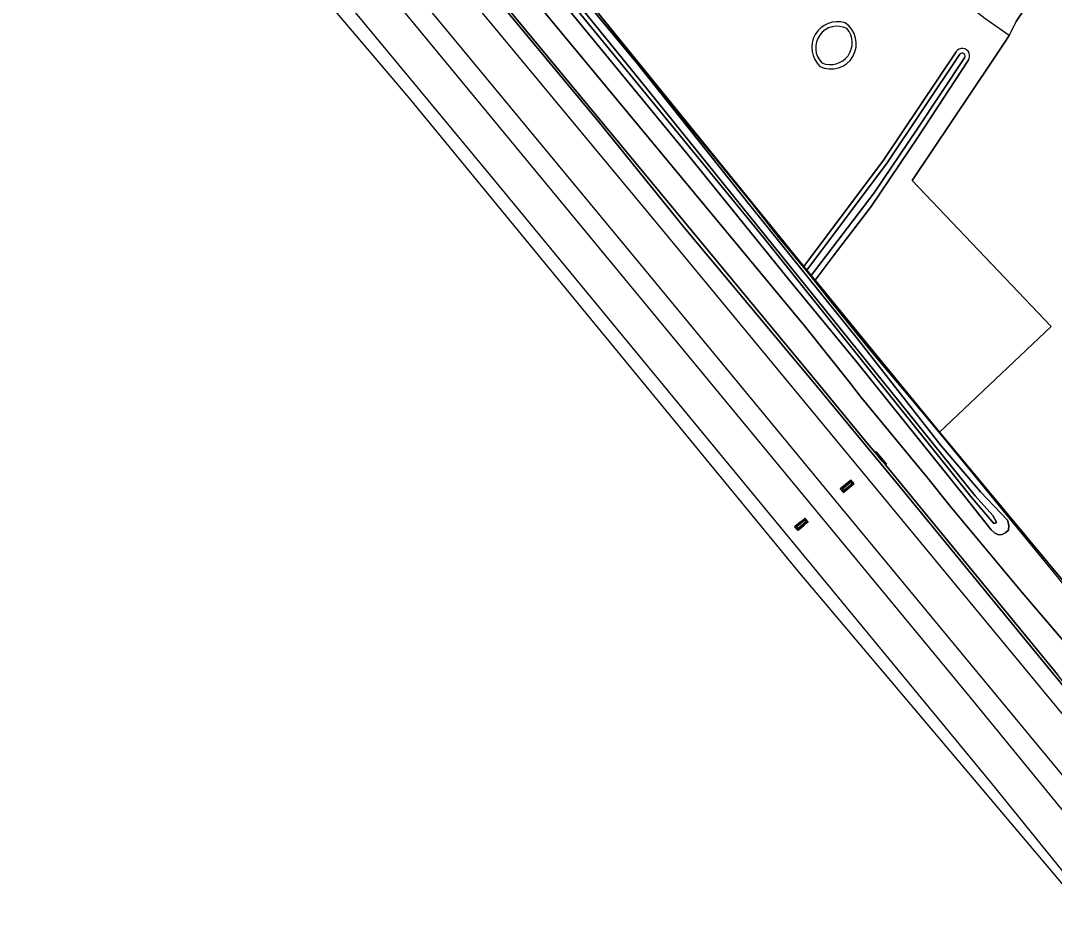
# Model space of a CAD drawing. Extents: x 158132 to 159664, y 385256 to 387218.
# Drawn here: x 158709.7 to 158916.2, y 385692.7 to 385874 of the extents above; entities that cross this region are included whole.
import ezdxf

# ---------------------------------------------------------------- set-up
doc = ezdxf.new("R2010")
doc.units = 0
for name, color, linetype in [('IMGEO_Erf', 7, 'Continuous'), ('IMGEO_Gemengd_bos', 7, 'Continuous'), ('IMGEO_Grasland_overig', 7, 'Continuous'), ('IMGEO_Greppel_droge_sloot', 7, 'Continuous'), ('IMGEO_Hek', 7, 'Continuous'), ('IMGEO_Meer_plas_ven_vijver', 7, 'Continuous'), ('IMGEO_Muur', 7, 'Continuous'), ('IMGEO_Oever', 7, 'Continuous'), ('IMGEO_Spoor', 7, 'Continuous'), ('IMGEO_Spoorbaan_halfverhard', 7, 'Continuous'), ('IMGEO_Terreindeel_gesloten', 7, 'Continuous'), ('IMGEO_Terreindeel_zand', 7, 'Continuous'), ('IMGEO_Waterloop', 7, 'Continuous')]:
    doc.layers.add(name, color=color, linetype=linetype)

msp = doc.modelspace()

# ---------------------------------------------------------------- linework, layer by layer
at = {"layer": 'IMGEO_Erf'}
msp.add_lwpolyline([(158932.07, 385908.86), (158908.62, 385873.86), (158907.24, 385871.01), (158906.36, 385869.7), (158903.84, 385865.93), (158887.87, 385842.1), (158915.63, 385812.94), (158893.29, 385791.82), (158928.04, 385750), (158929.58, 385748.15), (158931.8, 385750), (158934.69, 385752.42), (158936.69, 385750), (158959.74, 385722.26), (158960.7, 385721.13), (158972.66, 385706.93), (159004.39, 385754.5), (159001.72, 385765.38), (159018.49, 385788.89), (158999.83, 385809.57), (159012.02, 385820.99), (159032.5, 385840.15), (159049.28, 385821.74), (159069.43, 385851.76)], dxfattribs=at)
at = {"layer": 'IMGEO_Gemengd_bos'}
for points in [[(158660.71, 386070.41), (158715.27, 386004.91), (158758.18, 385953.31), (158764.35, 385945.49), (158784.33, 385925.19), (158790.3, 385918.14), (158825.48, 385875), (158866.23, 385824.88), (158882.14, 385846.12), (158896.65, 385867.8)], [(158899.02, 385866.07), (158889.02, 385850.8), (158879.65, 385836.9), (158872.05, 385826.99), (158868.43, 385822.18), (158879.43, 385808.74), (158893.29, 385791.82), (158915.63, 385812.94), (158887.87, 385842.1), (158903.84, 385865.93), (158906.36, 385869.7), (158907.24, 385871.01), (158908.62, 385873.86), (158932.07, 385908.86), (158950.18, 385917.14), (158998.15, 385961.05), (159000, 385959.04), (159072.96, 385880.17)]]:
    msp.add_lwpolyline(points, dxfattribs=at)
for centre, radius, start, end in [((158872.93, 385868.64), 5.15, 73.124, 227.1156), ((158871.65, 385869.37), 5.03, 243.7472, 56.4924), ((158897.86, 385866.97), 1.47, 322.0325, 145.2815)]:
    msp.add_arc(centre, radius, start, end, dxfattribs=at)
at = {"layer": 'IMGEO_Grasland_overig'}
for points in [[(158755.94, 385938.26), (158869.39, 385801.12), (158878.87, 385789.65), (158880.46, 385787.73), (158880.65, 385787.89), (158881.29, 385787.12), (158882.06, 385786.2), (158882.7, 385785.43), (158882.5, 385785.27), (158885.26, 385781.94), (158916.87, 385743.41)], [(158810.64, 385892.33), (158832.94, 385865.4), (158855.66, 385836.83), (158876.94, 385810.46), (158893.64, 385789.08), (158901.48, 385779.88), (158906.86, 385774.23), (158907.19, 385773.22), (158907.08, 385772.27), (158906.54, 385771.79), (158905.82, 385771.35), (158905.12, 385771.33), (158904.32, 385771.72), (158903.64, 385772.34), (158899.08, 385778.05), (158876.51, 385806.13), (158863.13, 385822.4), (158842.9, 385847.38), (158815.8, 385880.41)], [(158813.32, 385876.97), (158866.32, 385813.04), (158875.55, 385801.55), (158877.43, 385798.99), (158890.98, 385782.66), (158895.43, 385777.05), (158909.76, 385759.85), (158921.92, 385745.65)], [(158921.92, 385745.65), (158909.76, 385759.85), (158895.43, 385777.05), (158890.98, 385782.66), (158877.43, 385798.99), (158875.55, 385801.55), (158866.32, 385813.04), (158813.32, 385876.97)], [(158928.04, 385750), (158893.29, 385791.82), (158879.43, 385808.74), (158868.43, 385822.18), (158868.25, 385822.39), (158867.68, 385823.09), (158866.8, 385824.18), (158866.23, 385824.88), (158825.48, 385875)]]:
    msp.add_lwpolyline(points, dxfattribs=at)
at = {"layer": 'IMGEO_Greppel_droge_sloot'}
msp.add_lwpolyline([(158699.17, 386017.97), (158741.45, 385967.25), (158751.91, 385954.6), (158764.66, 385940.38), (158782.46, 385923.2), (158795.61, 385907.36), (158808.97, 385890.76), (158858.14, 385830.66), (158899.85, 385778.63), (158904.14, 385773.6), (158904.43, 385773.65), (158904.72, 385773.85), (158903.99, 385775.15), (158900.43, 385779.08), (158833.55, 385861.98), (158787.5, 385918.79), (158780.43, 385926.7), (158764.69, 385942.03), (158752.99, 385955.57), (158723.66, 385990.04), (158682.05, 386039.42)], dxfattribs=at)
at = {"layer": 'IMGEO_Hek'}
for points in [[(158866.8, 385824.18), (158825.48, 385875), (158790.3, 385918.14), (158784.33, 385925.19), (158764.35, 385945.49), (158758.18, 385953.31), (158715.27, 386004.91), (158521.07, 386238.05), (158475.65, 386292.45), (158318.62, 386482.31), (158312.42, 386492.11)], [(158907.24, 385871.01), (158908.62, 385873.86), (158932.07, 385908.86), (158950.18, 385917.14), (158998.15, 385961.05), (159000, 385959.04)], [(158907.24, 385871.01), (158902.34, 385874.45), (158872.66, 385897.68)], [(158893.43, 385791.54), (158885.97, 385800.45), (158880.23, 385807.25), (158871.93, 385817.53), (158867.47, 385823.16), (158861.25, 385830.64), (158855.87, 385837.48), (158839.23, 385857.9), (158832.76, 385865.94), (158825.53, 385875.05)], [(158906.36, 385869.7), (158907.24, 385871.01)], [(158893.29, 385791.82), (158915.63, 385812.94), (158887.87, 385842.1), (158903.84, 385865.93)], [(158867.68, 385823.09), (158866.8, 385824.18)], [(158893.29, 385791.82), (158867.68, 385823.09)], [(158928.04, 385750), (158893.29, 385791.82)], [(158962.46, 385692.22), (158966.65, 385698.25), (158972.27, 385706.81), (158970.71, 385708.7), (158967.57, 385712.53), (158963.6, 385717.37), (158960.36, 385721.23), (158941.08, 385744.42), (158934.61, 385752.33), (158929.15, 385747.79), (158927.4, 385749.99), (158922.76, 385755.66), (158916.28, 385763.67), (158904.84, 385777.67), (158898.32, 385785.62), (158893.43, 385791.54)]]:
    msp.add_lwpolyline(points, dxfattribs=at)
at = {"layer": 'IMGEO_Meer_plas_ven_vijver'}
for centre, radius, start, end in [((158872.84, 385868.6), 4.29, 62.8169, 225.0906), ((158871.51, 385869.57), 4.36, 247.0729, 40.8346)]:
    msp.add_arc(centre, radius, start, end, dxfattribs=at)
at = {"layer": 'IMGEO_Muur'}
msp.add_lwpolyline([(158881.1, 385786.96), (158881.87, 385786.04), (158882.5, 385785.27), (158882.7, 385785.43), (158882.06, 385786.2), (158881.29, 385787.12), (158880.65, 385787.89), (158880.46, 385787.73)], close=True, dxfattribs=at)
at = {"layer": 'IMGEO_Oever'}
for points in [[(158682.05, 386039.42), (158723.66, 385990.04), (158752.99, 385955.57), (158764.69, 385942.03), (158780.43, 385926.7), (158787.5, 385918.79), (158833.55, 385861.98), (158900.43, 385779.08), (158903.99, 385775.15), (158904.72, 385773.85), (158904.43, 385773.65), (158904.14, 385773.6), (158899.85, 385778.63), (158858.14, 385830.66), (158808.97, 385890.76), (158795.61, 385907.36), (158782.46, 385923.2), (158764.66, 385940.38), (158751.91, 385954.6), (158741.45, 385967.25), (158699.17, 386017.97)], [(158815.8, 385880.41), (158842.9, 385847.38), (158863.13, 385822.4), (158876.51, 385806.13), (158899.08, 385778.05), (158903.64, 385772.34), (158904.32, 385771.72), (158905.12, 385771.33), (158905.82, 385771.35), (158906.54, 385771.79), (158907.08, 385772.27), (158907.19, 385773.22), (158906.86, 385774.23), (158901.48, 385779.88), (158893.64, 385789.08), (158876.94, 385810.46), (158855.66, 385836.83), (158832.94, 385865.4), (158810.64, 385892.33)], [(158896.65, 385867.8), (158882.14, 385846.12), (158866.23, 385824.88), (158866.8, 385824.18), (158882.85, 385845.61), (158897.37, 385867.3)], [(158898.3, 385866.57), (158888.87, 385852.3), (158880.27, 385839.61), (158867.68, 385823.09), (158868.25, 385822.39), (158868.43, 385822.18), (158872.05, 385826.99), (158879.65, 385836.9), (158889.02, 385850.8), (158899.02, 385866.07)]]:
    msp.add_lwpolyline(points, dxfattribs=at)
for centre, radius, start, end in [((158872.93, 385868.64), 5.15, 73.124, 227.1156), ((158872.84, 385868.6), 4.29, 62.8169, 225.0906), ((158871.65, 385869.37), 5.03, 243.7472, 56.4924), ((158871.51, 385869.57), 4.36, 247.0729, 40.8346), ((158897.86, 385866.97), 1.47, 322.0325, 145.2815), ((158897.83, 385866.93), 0.591, 322.4234, 141.7246)]:
    msp.add_arc(centre, radius, start, end, dxfattribs=at)
at = {"layer": 'IMGEO_Spoor'}
for points in [[(158183.23, 386593.64), (158250.34, 386512.27), (158320.88, 386427.2), (158390.63, 386342.73), (158437.14, 386286.56), (158475.32, 386240.27), (158493.61, 386217.92), (158666.6, 386008.62), (158712.98, 385952.66), (158746.85, 385911.48), (158804.33, 385842.16), (158903.44, 385721.96), (158968.31, 385641.91), (158993.3, 385610.47), (159052.26, 385536.6), (159079.06, 385503.44), (159104.74, 385472.03), (159179.39, 385381.3), (159222.18, 385329.69), (159276.78, 385263.61)], [(158305.02, 386458.21), (158323.8, 386435.6), (158392.22, 386352.85), (158899.46, 385738.82), (158924.54, 385708.13), (158959.68, 385664.77), (158977.24, 385642.93), (159021.11, 385587.17), (159057.71, 385540.32), (159087.55, 385502.29), (159118.56, 385463.18), (159158.87, 385413.29), (159192.22, 385372.58), (159280.07, 385266.34)], [(158391.09, 386360.72), (158491.13, 386239.56), (158538.07, 386183.03), (158587.16, 386123.49), (158724.17, 385957.81), (158781.97, 385887.68), (158833.11, 385825.86), (158873.91, 385776.35), (158947.25, 385687.78), (158974.98, 385654.09), (158999.8, 385623.89), (159031.62, 385584.85), (159070.24, 385536.67), (159150.39, 385436.4), (159181.35, 385398.01), (159212.16, 385360.43), (159269.58, 385291.16), (159286.01, 385271.25)], [(158467.76, 386280.04), (158481.71, 386263.38), (158516.18, 386221.44), (158744.02, 385945.82), (158789.16, 385891.01), (158837.92, 385832.2), (158939.86, 385708.89), (158979.91, 385660.12), (159034.3, 385592.75), (159082.74, 385531.41), (159124.36, 385478.04), (159172.25, 385417.35), (159208.96, 385371.65), (159261.54, 385307.65), (159289.31, 385273.98)]]:
    msp.add_lwpolyline(points, dxfattribs=at)
at = {"layer": 'IMGEO_Spoorbaan_halfverhard'}
for points in [[(158598, 386087.5), (158730.91, 385924.9), (158787.27, 385858.58), (158841.08, 385793.16), (158865.33, 385763.67), (158922.41, 385696.17), (159008.49, 385585.24)], [(158962.53, 385687.2), (158954.07, 385697.22), (158949.18, 385703.24), (158946.33, 385706.62), (158932.93, 385722.87), (158929.12, 385727.78), (158919.35, 385739.45), (158917.14, 385742.21), (158916.44, 385743.06), (158884.84, 385781.59), (158878.45, 385789.3), (158868.97, 385800.77), (158842.32, 385832.69), (158825.45, 385853.53), (158800.24, 385883.86), (158788.4, 385898.17), (158694.95, 386011.19)]]:
    msp.add_lwpolyline(points, dxfattribs=at)
for points in [[(158876.2, 385781.47), (158874.12, 385779.75), (158873.48, 385780.52), (158875.56, 385782.24)], [(158865.14, 385772.3), (158864.98, 385772.17), (158864.34, 385772.94), (158864.5, 385773.07), (158865.12, 385773.58), (158865.64, 385774.01), (158866.25, 385774.52), (158866.42, 385774.66), (158867.06, 385773.89), (158866.89, 385773.75), (158866.27, 385773.24), (158865.76, 385772.81)]]:
    msp.add_lwpolyline(points, close=True, dxfattribs=at)
at = {"layer": 'IMGEO_Terreindeel_gesloten'}
for points in [[(158694.95, 386011.19), (158788.4, 385898.17), (158800.24, 385883.86), (158825.45, 385853.53), (158842.32, 385832.69), (158868.97, 385800.77), (158878.45, 385789.3), (158884.84, 385781.59), (158916.44, 385743.06), (158917.14, 385742.21), (158919.35, 385739.45), (158929.12, 385727.78), (158932.93, 385722.87), (158946.33, 385706.62), (158949.18, 385703.24), (158954.07, 385697.22), (158962.53, 385687.2)], [(158991.95, 385652.3), (158953.98, 385698.58), (158953.18, 385699.51), (158943.45, 385711.79), (158924.3, 385734.97), (158923.8, 385735.18), (158919.78, 385739.8), (158917.56, 385742.56), (158916.87, 385743.41), (158885.26, 385781.94), (158882.5, 385785.27), (158881.87, 385786.04), (158881.1, 385786.96), (158880.46, 385787.73), (158878.87, 385789.65), (158869.39, 385801.12), (158755.94, 385938.26), (158735.25, 385963.49), (158696.82, 386010.09)]]:
    msp.add_lwpolyline(points, dxfattribs=at)
for points in [[(158876.2, 385781.47), (158875.56, 385782.24), (158873.48, 385780.52), (158874.12, 385779.75)], [(158875.55, 385781.86), (158875.83, 385781.53), (158874.13, 385780.12), (158873.85, 385780.46)], [(158865.14, 385772.3), (158865.76, 385772.81), (158866.27, 385773.24), (158866.89, 385773.75), (158867.06, 385773.89), (158866.42, 385774.66), (158866.25, 385774.52), (158865.64, 385774.01), (158865.12, 385773.58), (158864.5, 385773.07), (158864.34, 385772.94), (158864.98, 385772.17)], [(158864.99, 385772.54), (158864.71, 385772.88), (158866.41, 385774.29), (158866.69, 385773.95)]]:
    msp.add_lwpolyline(points, close=True, dxfattribs=at)
at = {"layer": 'IMGEO_Terreindeel_zand'}
for points in [[(158873.85, 385780.46), (158874.13, 385780.12), (158875.83, 385781.53), (158875.55, 385781.86)], [(158866.69, 385773.95), (158866.41, 385774.29), (158864.71, 385772.88), (158864.99, 385772.54)]]:
    msp.add_lwpolyline(points, close=True, dxfattribs=at)
at = {"layer": 'IMGEO_Waterloop'}
msp.add_lwpolyline([(158897.37, 385867.3), (158882.85, 385845.61), (158866.8, 385824.18), (158867.68, 385823.09), (158880.27, 385839.61), (158888.87, 385852.3), (158898.3, 385866.57)], dxfattribs=at)
msp.add_arc((158897.83, 385866.93), 0.591, 322.4234, 141.7246, dxfattribs=at)

doc.saveas('drawing.dxf')
